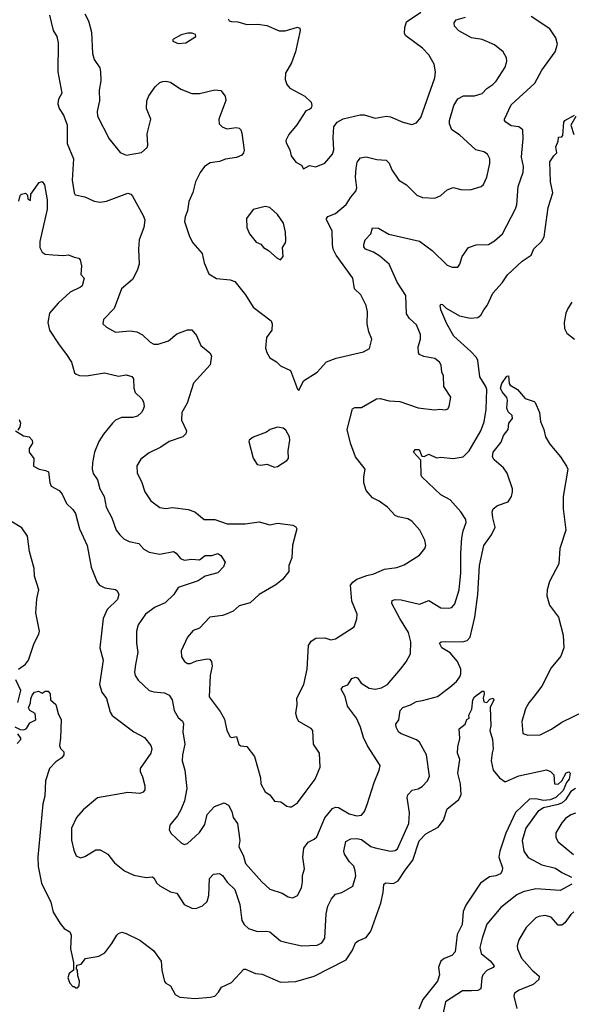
# Model space of a CAD drawing. Extents: x 2133461 to 2293071, y 753526 to 916327.
# Tile 442 of 459: x 2270808 to 2274418, y 880112 to 886556. Entities that reach past the tile are written whole.
import ezdxf

# ---------------------------------------------------------------- set-up
doc = ezdxf.new("R2010")
doc.units = 0

msp = doc.modelspace()

# ---------------------------------------------------------------- linework, layer by layer
at = {"layer": '0CON10XD'}
for points in [[(2271001.9, 886585), (2271027.5, 886485), (2271050, 886445), (2271059.2, 886405), (2271057.8, 886215), (2271082.5, 886075), (2271061.4, 886035), (2271056.9, 886005), (2271066.9, 885975), (2271095, 885930), (2271118.3, 885868.3), (2271117.9, 885745), (2271160, 885645), (2271150, 885505), (2271163.1, 885423.1), (2271170, 885410), (2271235, 885396.4), (2271295, 885368.2), (2271335, 885361.8), (2271375, 885367.3), (2271515, 885420.9), (2271535, 885414.4), (2271545, 885401.9), (2271616.7, 885275), (2271626.8, 885245), (2271620, 885195), (2271590.6, 885115), (2271584.4, 885055), (2271588.9, 884955), (2271576.4, 884915), (2271545, 884855.7), (2271474.6, 884795.4), (2271426.9, 884665), (2271357.1, 884592.9), (2271352, 884565), (2271375, 884543.3), (2271435, 884510), (2271530.8, 884519.2), (2271575, 884512), (2271612.4, 884492.4), (2271661.2, 884445), (2271685, 884431.4), (2271715, 884431.5), (2271780.8, 884455), (2271835, 884498.9), (2271905, 884525.8), (2271935, 884526.2), (2271965, 884490), (2271993.2, 884423.2), (2272052.5, 884375), (2272062.5, 884355), (2272053.6, 884296.4), (2271945, 884176.7), (2271903.4, 884046.6), (2271869.2, 883985), (2271865.8, 883935), (2271898.6, 883865), (2271895.6, 883845), (2271875, 883826.7), (2271786.2, 883795), (2271731.3, 883758.7), (2271655, 883721.2), (2271600.5, 883679.5), (2271574.3, 883635.7), (2271577.4, 883587.4), (2271604.4, 883534.4), (2271625.6, 883465.6), (2271665, 883408), (2271725, 883364.2), (2271765, 883357.5), (2271806.7, 883363.3), (2271909.8, 883349.8), (2271954.5, 883334.5), (2272015, 883285.8), (2272085.4, 883285.4), (2272165, 883256.9), (2272284.3, 883255.7), (2272375, 883270.8), (2272445, 883250.8), (2272495, 883260), (2272595, 883248.6), (2272615, 883238), (2272622.5, 883225), (2272593.4, 883116.6), (2272588.6, 883035), (2272569.2, 882985), (2272568.9, 882945), (2272527.6, 882892.4), (2272483.6, 882856.4), (2272376, 882795), (2272315, 882740), (2272245, 882720.8), (2272204.5, 882685.5), (2272165, 882667.1), (2272135, 882657.1), (2272052, 882645), (2271985, 882574.3), (2271942.1, 882557.9), (2271906, 882515), (2271864.2, 882425.8), (2271867, 882387), (2271885.7, 882355.7), (2271905, 882342.5), (2271925, 882342.9), (2271965, 882360), (2272035, 882373.8), (2272050.5, 882370.5), (2272064, 882355), (2272066.5, 882325), (2272054.5, 882265), (2272048.6, 882125), (2272118.9, 882028.9), (2272147.4, 881977.4), (2272162.5, 881905), (2272185, 881862.5), (2272195, 881857.5), (2272226, 881866), (2272241.7, 881811.7), (2272255, 881804), (2272295, 881798.8), (2272344.3, 881735), (2272383.8, 881595), (2272386.2, 881555), (2272415, 881502.5), (2272445, 881482.5), (2272475, 881442.5), (2272517.7, 881437.7), (2272555, 881408.8), (2272575, 881403.8), (2272585.7, 881404.3), (2272625, 881432), (2272683.5, 881506.5), (2272742, 881585), (2272773.8, 881665), (2272768.8, 881755), (2272730, 881815), (2272726, 881905), (2272715, 881918), (2272633.6, 881963.6), (2272622.7, 881982.7), (2272616, 882015), (2272623.8, 882075), (2272620.8, 882115), (2272667.1, 882205), (2272688.6, 882305), (2272698.8, 882461.2), (2272715, 882488.8), (2272745, 882508.6), (2272805, 882511.4), (2272845, 882498), (2272875, 882504.3), (2272996.4, 882583.6), (2273014, 882636), (2273015.8, 882665), (2272981.3, 882751.3), (2272972.5, 882855), (2272988, 882875), (2273015, 882894.4), (2273079.4, 882919.4), (2273125, 882930.5), (2273195, 882960), (2273275, 882971.9), (2273325, 882987.5), (2273425, 883051.2), (2273460, 883095), (2273465.8, 883115), (2273459.7, 883149.7), (2273425.7, 883215.7), (2273375, 883273.3), (2273348.8, 883288.8), (2273285, 883302), (2273265, 883312), (2273215, 883366.2), (2273161.2, 883405), (2273115.7, 883425.7), (2273074.3, 883474.3), (2273059.2, 883525), (2273058.9, 883565), (2273068.5, 883615), (2273005, 883695.8), (2272972.5, 883785), (2272950.8, 883875), (2272985, 884010), (2273001.2, 884018.8), (2273045, 884018), (2273142.5, 884075), (2273166.5, 884076.5), (2273225, 884060.9), (2273295, 884056.9), (2273415.6, 884015.6), (2273523.2, 884003.2), (2273555, 884006.9), (2273595, 884001.9), (2273609.8, 884010.2), (2273618.6, 884025), (2273629.2, 884085), (2273584.3, 884154.3), (2273581.2, 884225), (2273569.5, 884249.5), (2273565.9, 884294.1), (2273555.7, 884315), (2273525, 884337.8), (2273452.2, 884352.2), (2273425, 884364), (2273418.6, 884375), (2273416.5, 884415), (2273431.1, 884465), (2273431.9, 884495), (2273405, 884558), (2273359.6, 884599.6), (2273339.8, 884629.8), (2273335, 884751.2), (2273277.4, 884837.4), (2273225.6, 884955), (2273165, 885008.9), (2273123.6, 885033.6), (2273070, 885055), (2273059.5, 885069.5), (2273059.2, 885085), (2273068.8, 885115), (2273106, 885155), (2273116.7, 885193.3), (2273155, 885192), (2273222.8, 885152.8), (2273425, 885106.4), (2273506.9, 885045), (2273605, 884950), (2273637.3, 884937.3), (2273675, 884936), (2273689.2, 884955), (2273702.9, 885005), (2273745, 885064.2), (2273795, 885081.9), (2273875, 885084), (2273915, 885109.2), (2273966.7, 885155), (2274052.4, 885317.6), (2274061.1, 885345), (2274070, 885465), (2274101.9, 885558.1), (2274104.5, 885595.5), (2274092.7, 885655), (2274093.9, 885683.9), (2274102.1, 885775), (2274100, 885835), (2274075, 885854), (2274025, 885862), (2273990, 885885), (2273981.2, 885895), (2273981.2, 885905), (2274025, 885998.1), (2274180.1, 886139.9), (2274225.3, 886224.7), (2274311.9, 886345), (2274326.7, 886395), (2274317.4, 886437.4), (2274276.6, 886496.6), (2274155, 886576)], [(2271232.9, 886595), (2271258.7, 886548.7), (2271277.1, 886475), (2271284.4, 886334.4), (2271296, 886295), (2271331.7, 886241.7), (2271337.5, 886215), (2271338.1, 886155), (2271327.1, 886095), (2271329.2, 886025), (2271323.2, 885996.8), (2271314.2, 885955), (2271316.2, 885925), (2271394.2, 885775), (2271465.8, 885685.8), (2271505, 885668.8), (2271604.4, 885685.6), (2271641.1, 885718.9), (2271645.6, 885735), (2271641.5, 885808.5), (2271665.4, 885905), (2271638.1, 885975), (2271640, 886025), (2271652.6, 886057.4), (2271695, 886116.2), (2271725.7, 886144.3), (2271745, 886150.8), (2271765, 886154), (2271795, 886146), (2271862, 886102), (2271935, 886073.1), (2271985, 886071.9), (2272085, 886095.8), (2272125, 886092.5), (2272153.3, 886055), (2272156, 886026), (2272110, 885905), (2272114.2, 885875), (2272133.8, 885855), (2272162.4, 885842.4), (2272225, 885850), (2272243.3, 885845), (2272254, 885835), (2272262.5, 885812.5), (2272277.3, 885702.7), (2272273.1, 885685), (2272260.5, 885669.5), (2272226.8, 885653.2), (2272155, 885643.3), (2272115, 885626.9), (2272055, 885620), (2272017.5, 885595), (2271988.6, 885555), (2271958.9, 885495), (2271940.9, 885425), (2271915.6, 885365), (2271906.7, 885305), (2271890, 885265), (2271885.8, 885235), (2271917.9, 885137.9), (2271940.8, 885095), (2272002.9, 885025), (2272016, 884965), (2272045, 884892.5), (2272095, 884861.2), (2272185, 884854.2), (2272215, 884842), (2272286.2, 884755), (2272335, 884673.8), (2272452.5, 884585), (2272460.6, 884565), (2272458.1, 884525), (2272422, 884475), (2272416.1, 884406.1), (2272425, 884377.5), (2272445, 884343.8), (2272487.3, 884317.3), (2272515, 884291.2), (2272579.5, 884259.5), (2272625, 884137.5), (2272635, 884130), (2272665, 884192.5), (2272755, 884250), (2272815, 884316.2), (2272878.8, 884341.2), (2273058.8, 884381.2), (2273096.1, 884403.9), (2273113.3, 884465), (2273093, 884513), (2273082.5, 884565), (2273084.2, 884645), (2273075.8, 884685.8), (2273040, 884755), (2272998, 884795), (2272987.8, 884865), (2272879.1, 885015), (2272859.6, 885055), (2272855.3, 885085.3), (2272852, 885175), (2272815.4, 885245), (2272815.5, 885255), (2272825, 885268.2), (2272875, 885287.8), (2272945, 885347.1), (2272974.5, 885395), (2273007.3, 885432.7), (2273014.5, 885455.5), (2273004.6, 885525.4), (2273008.8, 885585), (2273017.4, 885622.6), (2273037.3, 885652.7), (2273075, 885657.5), (2273145, 885641.1), (2273206.9, 885636.9), (2273226.7, 885616.7), (2273243.1, 885573.1), (2273290, 885505), (2273340, 885475), (2273407, 885407), (2273445, 885392), (2273525, 885388), (2273565, 885405.7), (2273605, 885442.9), (2273645, 885457.1), (2273695, 885444.3), (2273755, 885442), (2273826.8, 885463.2), (2273842.5, 885477.5), (2273864.2, 885525), (2273884.2, 885615), (2273883.8, 885645), (2273870, 885675), (2273845, 885690), (2273792, 885705), (2273685, 885801.1), (2273635.7, 885835), (2273619.6, 885875), (2273620, 885895), (2273648.5, 885995), (2273675, 886037.5), (2273712.4, 886057.6), (2273785, 886056.9), (2273835, 886072), (2273864, 886105), (2273905, 886132.5), (2273925, 886154), (2273984, 886245), (2273996, 886285), (2273993.8, 886305), (2273971.2, 886345), (2273915, 886392), (2273835, 886426.9), (2273765, 886437.5), (2273682.8, 886482.8), (2273654.3, 886514.3), (2273652, 886535), (2273665, 886553.8), (2273725, 886572)], [(2272171.7, 886561.7), (2272178.8, 886548.8), (2272194.2, 886544.2), (2272235, 886542.5), (2272294.3, 886524.3), (2272365.5, 886525.5), (2272425, 886517.3), (2272505, 886483.8), (2272545, 886483.8), (2272625, 886507.1), (2272641.2, 886501.2), (2272642.5, 886485), (2272612.5, 886345), (2272585.6, 886274.4), (2272546.2, 886205), (2272546, 886165), (2272555, 886132.5), (2272575, 886106.7), (2272673.8, 886055), (2272715.4, 886015.4), (2272719.2, 885995), (2272715, 885977.5), (2272705, 885967.5), (2272680.7, 885959.3), (2272622.5, 885867.5), (2272568.8, 885805), (2272550, 885765), (2272550.7, 885750.7), (2272576, 885705), (2272583.8, 885665), (2272615, 885623.3), (2272653, 885603), (2272665, 885580), (2272705, 885601.2), (2272745, 885593.8), (2272805, 885616.2), (2272855, 885676.7), (2272864.4, 885705), (2272859.1, 885785), (2272864.4, 885855), (2272885, 885884.2), (2272925, 885907.5), (2273035.9, 885934.1), (2273062.7, 885932.7), (2273135, 885910.8), (2273206.2, 885923.8), (2273235, 885920.8), (2273315, 885884.2), (2273375, 885870.8), (2273405, 885880), (2273432, 885915), (2273525.6, 886175), (2273530, 886215), (2273520.8, 886265), (2273485, 886326), (2273445, 886369.2), (2273335, 886450), (2273326.9, 886465), (2273328.1, 886505), (2273339.3, 886540.7), (2273434, 886605)], [(2271845, 886400), (2271895, 886403.3), (2271960, 886445), (2271958.3, 886458.3), (2271937, 886467), (2271907, 886467), (2271865, 886456.7), (2271810, 886425), (2271810, 886415), (2271845, 886400)], [(2270801.7, 885368.3), (2270810, 885405), (2270820, 885415), (2270845, 885420), (2270858.3, 885408.3), (2270861.7, 885381.7), (2270878.3, 885371.7), (2270880, 885415), (2270935, 885490), (2270955, 885496.7), (2270970, 885475), (2270987.5, 885377.5), (2270986.5, 885315), (2270938.9, 885105), (2270939.4, 885065), (2270953.8, 885035), (2270975, 885022), (2271024.1, 885015.9), (2271095, 885012), (2271127.7, 885017.7), (2271165, 885001.2), (2271195, 884996.2), (2271203.3, 884985), (2271211.2, 884945), (2271208.3, 884888.3), (2271230, 884865), (2271216.2, 884815), (2271205.6, 884804.4), (2271137.8, 884772.2), (2271059.4, 884700.6), (2271003.1, 884635), (2270991.1, 884575), (2271002.7, 884525), (2271065, 884428), (2271114.5, 884364.5), (2271145.7, 884315), (2271155.9, 884284.1), (2271166.2, 884245), (2271176.7, 884235), (2271198.3, 884228.3), (2271245, 884224.6), (2271363.7, 884243.7), (2271455, 884223.5), (2271505, 884231.5), (2271540.6, 884220.6), (2271552, 884205), (2271554.3, 884144.3), (2271563.8, 884115), (2271606.7, 884075), (2271618.8, 884055), (2271622, 884025), (2271616, 884005), (2271604, 883985), (2271577.9, 883962.1), (2271545, 883952.5), (2271475, 883952.7), (2271435.7, 883935), (2271414.1, 883915.9), (2271355.8, 883844.2), (2271325.3, 883794.7), (2271298.2, 883725), (2271284.4, 883655), (2271282.9, 883615), (2271289.2, 883585), (2271316.7, 883545), (2271331.1, 883485), (2271360, 883435), (2271373.3, 883365), (2271410, 883295), (2271440, 883215), (2271463.6, 883183.6), (2271489.1, 883159.1), (2271525, 883140.8), (2271587, 883127), (2271620.7, 883090.7), (2271655, 883070.6), (2271725, 883058), (2271815, 883075.7), (2271832.5, 883065), (2271859.1, 883029.1), (2271885, 883018.2), (2271935, 883024.5), (2271985, 883020.8), (2272020.5, 883049.5), (2272065, 883050.5), (2272105, 883062), (2272125, 883048.8), (2272153.3, 883005), (2272142, 882975), (2272103.5, 882936.5), (2272021.2, 882915), (2271976.5, 882883.5), (2271845, 882840.5), (2271816.5, 882793.5), (2271759.3, 882740.7), (2271695, 882711.5), (2271630, 882665), (2271583.9, 882596.1), (2271571.1, 882555), (2271571.1, 882475), (2271580, 882415), (2271565.8, 882335.8), (2271559.2, 882285), (2271563.4, 882263.4), (2271582.7, 882232.7), (2271655, 882166.7), (2271685, 882157.5), (2271755, 882150.5), (2271786.2, 882135), (2271805.8, 882105), (2271817.8, 882035), (2271845, 881990), (2271874, 881965), (2271878.7, 881948.7), (2271875.5, 881895), (2271888.8, 881815), (2271873.3, 881745), (2271871.9, 881705), (2271888.1, 881645), (2271901.1, 881525), (2271885.6, 881445), (2271863.3, 881385), (2271840, 881345), (2271790, 881285), (2271786.7, 881255), (2271799.5, 881229.5), (2271865, 881168.6), (2271885, 881159.2), (2271905, 881164.2), (2271985, 881236.2), (2272020.3, 881289.7), (2272035.4, 881354.6), (2272083.3, 881406.7), (2272145, 881432), (2272174.2, 881415), (2272196.4, 881375), (2272204.7, 881334.7), (2272232.1, 881295), (2272248.5, 881185), (2272241.1, 881145), (2272272, 881082), (2272285.8, 881035), (2272392.5, 880915), (2272445, 880866), (2272525, 880840), (2272565, 880815.6), (2272595, 880808.6), (2272626.2, 880825), (2272651.4, 880875), (2272659.5, 880915), (2272658.6, 880955), (2272671.7, 880998.3), (2272661.4, 881075), (2272666.9, 881135), (2272695.4, 881174.6), (2272735, 881193.5), (2272751.3, 881208.7), (2272805, 881333.3), (2272855, 881393.5), (2272875, 881402.9), (2272895, 881400), (2272965, 881358.6), (2273015, 881346), (2273045, 881351.2), (2273063.8, 881375), (2273080.8, 881419.2), (2273127.8, 881565), (2273160.8, 881645), (2273165.8, 881675), (2273085, 881803.8), (2273057.9, 881857.9), (2273038.5, 881925), (2273010.9, 881985), (2272954.1, 882064.1), (2272936.8, 882126.8), (2272912, 882175), (2272925, 882191.2), (2272955, 882202.5), (2272980.8, 882245), (2273005, 882254.3), (2273018, 882248), (2273043, 882213), (2273095, 882180.5), (2273135, 882174.5), (2273175, 882183.3), (2273214.5, 882205.5), (2273299.4, 882305), (2273337.2, 882352.8), (2273365.8, 882405), (2273368.6, 882485), (2273353.3, 882545), (2273296.1, 882636.1), (2273244.3, 882735), (2273245, 882755.6), (2273265, 882761.5), (2273305, 882758.8), (2273425, 882730.9), (2273485, 882754), (2273565, 882708), (2273615, 882705.8), (2273635, 882710), (2273655, 882733.8), (2273683.6, 882825), (2273695.4, 882935), (2273694, 883065), (2273701.2, 883165), (2273709.2, 883210.8), (2273730, 883265), (2273726.9, 883285), (2273694.3, 883334.3), (2273625, 883414.2), (2273565, 883445.7), (2273439.2, 883565), (2273434.2, 883575.8), (2273433, 883673), (2273384.2, 883725.8), (2273395, 883742), (2273422, 883742), (2273440, 883700), (2273455, 883696.2), (2273485, 883711.9), (2273535, 883688.5), (2273565, 883692.5), (2273645, 883684.5), (2273710, 883695), (2273748.5, 883735), (2273826.2, 883865), (2273848, 883925), (2273861.6, 884005), (2273864.2, 884135), (2273858.8, 884155), (2273818.8, 884218.8), (2273806.2, 884325), (2273796.4, 884345), (2273761.2, 884385), (2273648, 884485), (2273602.9, 884565), (2273565, 884656.7), (2273560, 884685), (2273565, 884693.8), (2273575, 884692.5), (2273598.6, 884668.6), (2273685, 884618.5), (2273755, 884601.8), (2273805, 884605.8), (2273825, 884622.9), (2273846.2, 884656.2), (2273867.9, 884685), (2273904.5, 884765.5), (2273966.3, 884833.7), (2274000.9, 884885), (2274095.7, 884975), (2274155, 885014.4), (2274173.1, 885056.9), (2274222.9, 885105), (2274240, 885135), (2274267.3, 885327.3), (2274297, 885423), (2274281.4, 885495), (2274278, 885625), (2274302.5, 885665), (2274322.5, 885685), (2274317, 885723), (2274331.7, 885761.7), (2274333, 885787), (2274355, 885790), (2274361.7, 885798.3), (2274368.9, 885885), (2274374.5, 885895.5), (2274438.8, 885931.2)], [(2274448.3, 885921.7), (2274415.8, 885865), (2274434.4, 885805)], [(2272515, 884983.8), (2272532.5, 885005), (2272527.5, 885065), (2272547.1, 885095), (2272549.1, 885110.9), (2272547.5, 885165), (2272533.8, 885225), (2272495, 885280), (2272445, 885326.7), (2272415, 885333.3), (2272335, 885312.5), (2272292.5, 885255), (2272293.8, 885195), (2272311.2, 885155), (2272355, 885098.8), (2272385.8, 885085.8), (2272402.5, 885065), (2272435.8, 885045.8), (2272492.5, 884995), (2272515, 884983.8)], [(2274422.1, 884707.9), (2274395, 884666.7), (2274382.5, 884635), (2274371.4, 884575), (2274374.3, 884535), (2274389.2, 884505), (2274438.6, 884465)], [(2271276, 882974), (2271314.3, 882875), (2271330, 882855), (2271365, 882836.9), (2271435, 882826.2), (2271445, 882819.2), (2271457, 882795), (2271448.1, 882761.9), (2271380.5, 882695), (2271353.3, 882636.7), (2271332.7, 882445), (2271354.5, 882365), (2271330.6, 882205), (2271345.5, 882155.5), (2271375, 882113.3), (2271400, 882025), (2271412.2, 882002.2), (2271555, 881896.2), (2271625, 881858.8), (2271665.7, 881805), (2271672.9, 881785), (2271665.5, 881755), (2271595.7, 881655), (2271595.8, 881635), (2271610.9, 881600.9), (2271627.7, 881542.3), (2271626.2, 881515), (2271615, 881501.2), (2271595, 881492.9), (2271515, 881497.9), (2271316.5, 881463.5), (2271222, 881385), (2271180, 881335), (2271147.5, 881265), (2271145.9, 881185.9), (2271161.2, 881121.2), (2271177.5, 881085), (2271205, 881070), (2271235, 881080), (2271305, 881123.8), (2271335, 881124), (2271385, 881094), (2271429.1, 881039.1), (2271493.3, 880985), (2271555, 880958), (2271635, 880942.5), (2271675, 880946), (2271685, 880941.2), (2271706.2, 880905), (2271725, 880888.8), (2271795, 880849.2), (2271835, 880840.8), (2271885, 880765.7), (2271935, 880741.4), (2271960.5, 880740.5), (2272005, 880757.5), (2272034.3, 880785), (2272044.5, 880825), (2272050.8, 880935), (2272076.4, 880963.6), (2272115, 880968.8), (2272135, 880956), (2272165, 880910.8), (2272215, 880864), (2272248.2, 880765), (2272261.9, 880661.9), (2272275.7, 880635), (2272305, 880608.6), (2272365, 880588.6), (2272425, 880592.2), (2272445, 880587.5), (2272515, 880528.6), (2272545, 880518.6), (2272655, 880494.3), (2272755, 880498.6), (2272785, 880514), (2272805.7, 880545), (2272812.9, 880705), (2272825.4, 880754.6), (2272847.6, 880802.4), (2272875, 880832.5), (2272915.6, 880844.4), (2272987.5, 880885), (2273007.7, 880952.3), (2273004.2, 880985), (2272995, 881016.7), (2272965.7, 881045.7), (2272932.9, 881095), (2272930, 881115), (2272943.2, 881176.8), (2272975, 881194.5), (2273015, 881198), (2273045, 881190), (2273105, 881146), (2273135, 881135.4), (2273235, 881114.4), (2273265, 881119.4), (2273280.2, 881129.8), (2273354.4, 881295), (2273358.1, 881365), (2273343.3, 881465), (2273347.4, 881482.6), (2273375.8, 881514.2), (2273415, 881522.9), (2273441.3, 881538.7), (2273475.6, 881574.4), (2273490, 881605), (2273470, 881745), (2273425, 881828), (2273405, 881842.9), (2273300, 881885), (2273285.9, 881895.9), (2273271.2, 881925), (2273270, 881945), (2273288.8, 881975), (2273298.8, 882035), (2273315, 882055.7), (2273365, 882073.1), (2273405, 882094.4), (2273445, 882099.5), (2273542.4, 882127.6), (2273622.7, 882187.3), (2273665.4, 882224.6), (2273689.2, 882255), (2273695.7, 882275), (2273694.3, 882305), (2273673.1, 882355), (2273625, 882412.9), (2273569.4, 882445), (2273556.2, 882475), (2273565.9, 882484.1), (2273593.8, 882486.2), (2273705.6, 882484.4), (2273736.5, 882493.5), (2273755.8, 882515), (2273786.5, 882645), (2273805.2, 882795), (2273816.8, 882985), (2273845.8, 883114.2), (2273895.6, 883185), (2273920, 883235), (2273903.9, 883295), (2273899.6, 883335), (2273906.2, 883355), (2273935, 883376.5), (2274005, 883400), (2274025.6, 883435), (2274033.1, 883465), (2274031.9, 883485), (2273997.4, 883587.4), (2273975, 883624), (2273913.3, 883675), (2273901.2, 883695), (2273907.5, 883725), (2273959.3, 883790.7), (2273974.3, 883835), (2274003.8, 883875), (2274010, 883915), (2274032.5, 883945), (2274030, 883965), (2274005, 883988.8), (2273995, 884013.3), (2274000, 884065), (2273995, 884083.3), (2273965, 884120.6), (2273954.7, 884145), (2273963.1, 884175), (2273995, 884222), (2274007.5, 884225), (2274010.8, 884175), (2274018, 884165), (2274066.2, 884135), (2274115, 884077.5), (2274175, 884057.5), (2274180.7, 884050.7), (2274210, 883985), (2274215.7, 883925.7), (2274237.1, 883875), (2274249.4, 883825), (2274277, 883777), (2274346.7, 883695), (2274387.1, 883635), (2274394.2, 883615), (2274364.2, 883435), (2274365.5, 883354.5), (2274381.6, 883215), (2274343.3, 883095), (2274337.1, 882995), (2274275, 882878.8), (2274260, 882825), (2274256.7, 882785), (2274274.5, 882724.5), (2274334, 882645), (2274365, 882527.5), (2274368.2, 882445), (2274349.2, 882390.9), (2274286, 882314), (2274226, 882194), (2274169.2, 882120.8), (2274140, 882085), (2274119.1, 882045), (2274093.2, 881963.2), (2274101.2, 881885), (2274132.7, 881872.7), (2274215, 881875.7), (2274287.3, 881912.7), (2274355, 881958.1), (2274505, 882030.6)], [(2270805, 883938.8), (2270812, 883915), (2270808, 883892), (2270795, 883870)], [(2272475, 883626.7), (2272495, 883632.5), (2272555, 883670), (2272568, 883685), (2272563.8, 883735), (2272576, 883805), (2272574, 883825), (2272549.5, 883869.5), (2272531.7, 883881.7), (2272495, 883888.8), (2272446.4, 883873.6), (2272423.6, 883856.4), (2272336.1, 883823.9), (2272310, 883805), (2272307.5, 883795), (2272336.7, 883686.7), (2272362.5, 883645), (2272385, 883641.2), (2272425, 883646.2), (2272475, 883626.7)], [(2270780, 883865), (2270833, 883833), (2270870, 883825), (2270890, 883805), (2270892.5, 883785), (2270870.5, 883749.5), (2270868.8, 883735), (2270870, 883725), (2270901.2, 883685), (2270897.5, 883635), (2270934.1, 883614.1), (2270976.4, 883606.4), (2270996.4, 883596.4), (2271003.9, 883523.9), (2271013.9, 883503.9), (2271065, 883475.8), (2271085, 883451.2), (2271115, 883390), (2271155, 883351.2), (2271172.5, 883325), (2271200, 883225), (2271250, 883115), (2271276, 882974)], [(2270800.6, 882305), (2270845, 882338.5), (2270865.4, 882365), (2270901.8, 882475), (2270932.9, 882535), (2270937.1, 882555), (2270914.1, 882675), (2270920, 882765), (2270933.9, 882825), (2270904.5, 882915), (2270901.6, 882965), (2270872.4, 883075), (2270859.1, 883175), (2270821.3, 883231.3), (2270748.6, 883275)], [(2270795, 882086.7), (2270815.3, 882165.3), (2270783.1, 882235)], [(2270775, 881928.1), (2270811.5, 881911.5), (2270835, 881908.2), (2270852.1, 881917.9), (2270875, 881953.5), (2270914.3, 881975), (2270908, 882015), (2270875, 882035.8), (2270865, 882053.3), (2270879.2, 882085), (2270880.9, 882110.9), (2270888.2, 882135), (2270905, 882154.4), (2270931.2, 882161.2), (2270955, 882147.5), (2270975, 882162.5), (2270995, 882162.5), (2271006.2, 882145), (2271010, 882105), (2271043.4, 882073.4), (2271060, 882015), (2271078.8, 881975), (2271075.6, 881855), (2271068, 881805), (2271075, 881786.7), (2271096.7, 881765), (2271096.2, 881745), (2271083.3, 881725), (2271045, 881698.8), (2271002.9, 881655), (2270975.7, 881575), (2270972.2, 881475), (2270958.5, 881425), (2270926.3, 881075), (2270929.2, 881015), (2270950, 880905), (2271010.9, 880780.9), (2271027.7, 880715), (2271072, 880642), (2271098.3, 880608.3), (2271135, 880586.2), (2271144.2, 880565), (2271140.8, 880475), (2271160, 880385), (2271160, 880335), (2271132.5, 880315), (2271122.5, 880285), (2271135, 880250), (2271155, 880230), (2271165, 880230), (2271175, 880220), (2271185, 880220), (2271197, 880233), (2271200, 880265), (2271188.3, 880298.3), (2271187, 880337), (2271180, 880345), (2271181.7, 880368.3), (2271210, 880375), (2271238.3, 880411.7), (2271325, 880427.5), (2271365, 880450), (2271410.5, 880509.5), (2271442.5, 880565), (2271455, 880576.7), (2271476.4, 880583.6), (2271505, 880576), (2271595, 880531.2), (2271683.9, 880463.9), (2271733.9, 880393.9), (2271738.1, 880335), (2271755, 880262.5), (2271765, 880250), (2271793.9, 880233.9), (2271825, 880176.7), (2271855, 880160), (2271955, 880150), (2272055, 880158.8), (2272085, 880166.7), (2272108.8, 880191.2), (2272128.8, 880225), (2272194.1, 880255.9), (2272275, 880342.5)], [(2272275, 880342.5), (2272285, 880343.3), (2272350, 880315), (2272395, 880310.8), (2272515, 880256.9), (2272615, 880262.5), (2272735, 880296.9), (2272945, 880403.8), (2272985, 880467.5), (2273005.8, 880515), (2273022, 880528), (2273075, 880549.4), (2273105, 880591.4), (2273171.4, 880775), (2273187.1, 880845), (2273191.2, 880898.8), (2273205, 880906.9), (2273255, 880902.1), (2273285, 880920.6), (2273329.4, 880990.6), (2273379.8, 881055), (2273422.9, 881182.9), (2273465, 881227.1), (2273547.4, 881272.6), (2273582.3, 881317.7), (2273605, 881392), (2273679.3, 881450.7), (2273697.7, 881482.3), (2273691.6, 881555), (2273675.3, 881625), (2273688, 881715), (2273673.3, 881755), (2273675, 881797.5), (2273688.6, 881851.4), (2273682.9, 881915), (2273723.8, 881945), (2273733.9, 881976.1), (2273750, 881985), (2273747.5, 882005), (2273767, 882043), (2273772.3, 882105), (2273783.5, 882125), (2273835, 882161.2), (2273845, 882162.5), (2273847.5, 882145), (2273840.8, 882115), (2273845, 882092.5), (2273865, 882087.5), (2273885, 882108.8), (2273907.5, 882115), (2273910, 882105), (2273885.9, 882054.1), (2273890.8, 881935), (2273884.4, 881905), (2273901.9, 881845), (2273905.7, 881785), (2273900.9, 881759.1), (2273894.3, 881705.7), (2273907.5, 881645), (2273948, 881595), (2273985, 881567.5), (2274075, 881606.9), (2274255, 881646), (2274282.5, 881635), (2274302.5, 881615), (2274307.5, 881555), (2274332.5, 881552.5), (2274355.7, 881575), (2274383.3, 881626.7), (2274402.7, 881632.7), (2274411.4, 881625), (2274404.3, 881585), (2274387.1, 881562.9), (2274365, 881511.6), (2274316.2, 881465), (2274278.4, 881451.6), (2274235, 881446.1), (2274185, 881458.1), (2274144.3, 881455.7), (2274051.6, 881368.4), (2273988.3, 881231.7), (2273949.2, 881115), (2273944.5, 881075), (2273967.1, 881005), (2273966.2, 880985), (2273954.1, 880965.9), (2273924.2, 880954.2), (2273883.1, 880946.9), (2273824.3, 880905.7), (2273727.8, 880762.2), (2273710.7, 880719.3), (2273703.5, 880635), (2273670.9, 880569.1), (2273657.5, 880455), (2273635, 880432.9), (2273585, 880411.9), (2273564.2, 880395), (2273548, 880355), (2273555.7, 880305), (2273541.9, 880265), (2273446.9, 880143.1), (2273418.9, 880081.1)], [(2270791, 881819), (2270814.4, 881845), (2270815.6, 881855), (2270795, 881881.9)], [(2274445, 881524.1), (2274415, 881504.3), (2274379.9, 881450.1), (2274358.6, 881431.4), (2274330.9, 881419.1), (2274235, 881399.2), (2274198.5, 881375), (2274120.9, 881265), (2274095.4, 881184.6), (2274108.2, 881115), (2274135, 881072.2), (2274225.8, 881025.8), (2274315, 881002.5), (2274355.3, 880975.3), (2274420, 880945)], [(2274445, 881362.9), (2274415, 881351.4), (2274380.6, 881329.4), (2274355, 881300), (2274317.1, 881235), (2274315.8, 881205), (2274332, 881175), (2274432.6, 881092.6)], [(2274421.7, 880898.3), (2274345, 880858.2), (2274185, 880867.4), (2274102.1, 880847.9), (2274061.7, 880828.3), (2273955.6, 880745), (2273865, 880636), (2273833.6, 880545), (2273820, 880485), (2273827.5, 880445), (2273887.4, 880397.4), (2273912.5, 880365), (2273906.4, 880353.6), (2273865, 880333.3), (2273839.5, 880305), (2273831.8, 880285), (2273825, 880214.2), (2273805, 880202.1), (2273765, 880201.3), (2273705, 880200), (2273595, 880128.1), (2273566.4, 879995)], [(2274435, 880718.5), (2274415, 880700.6), (2274375.3, 880644.7), (2274355, 880630.6), (2274331.4, 880631.4), (2274285, 880682.5), (2274247, 880693), (2274205, 880688.1), (2274185, 880678.6), (2274121.9, 880615), (2274074.3, 880535), (2274064.4, 880495), (2274065.6, 880475), (2274091.9, 880415), (2274161.9, 880335), (2274206.4, 880296.4), (2274204.3, 880275), (2274167.4, 880242.6), (2274076.2, 880205), (2274046, 880185), (2274041.4, 880165), (2274061.1, 880085)]]:
    msp.add_lwpolyline(points, dxfattribs=at)

doc.saveas('drawing.dxf')
